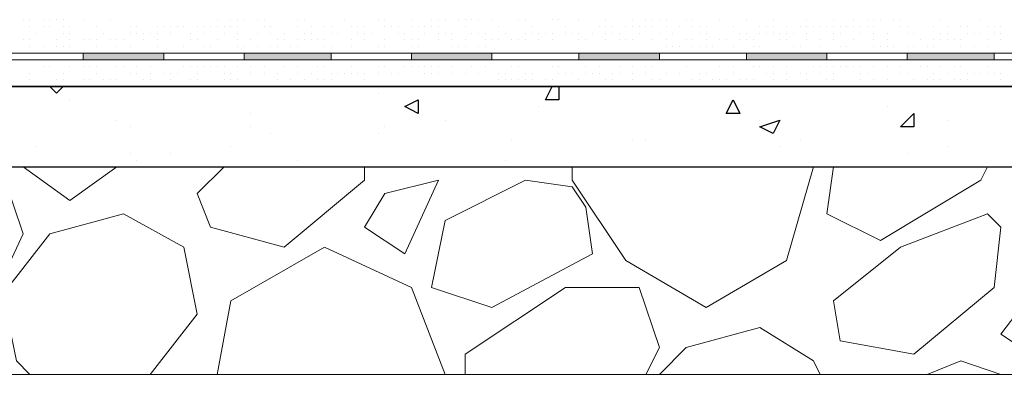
# Model space of a CAD drawing. Header units: metres. Extents: x 5.7 to 89.8, y 4 to 63.5.
# Tile 261 of 475: x 50.909 to 52.325, y 10.842 to 11.352. Entities that reach past the tile are written whole.
import ezdxf

# ---------------------------------------------------------------- set-up
doc = ezdxf.new("R2010")
doc.units = ezdxf.units.M
doc.header["$MEASUREMENT"] = 0
for name, color, linetype in [('PDF17_hatch', 7, 'Continuous'), ('PDF17_hatch-borshi', 7, 'Continuous'), ('PDF17_Isogam', 7, 'Continuous'), ('PDF17_kaff', 7, 'Continuous')]:
    doc.layers.add(name, color=color, linetype=linetype)

msp = doc.modelspace()

# ---------------------------------------------------------------- linework, layer by layer
at = {"layer": 'PDF17_hatch', "lineweight": 25}
for points in [[(50.9523, 11.2557), (50.9619, 11.246), (50.9715, 11.2557)], [(51.6842, 11.2557), (51.6842, 11.2364), (51.665, 11.2364), (51.6746, 11.2557)], [(51.8865, 11.2557), (51.8865, 11.2557)], [(51.4242, 11.246), (51.4242, 11.246)], [(50.9812, 11.2364), (50.9812, 11.2364)], [(51.2412, 11.2171), (51.2412, 11.2171)], [(51.482, 11.2268), (51.482, 11.2268)], [(51.6553, 11.2268), (51.6553, 11.2268)], [(52.1562, 11.2268), (52.1562, 11.2268)], [(51.0486, 11.2075), (51.0486, 11.2075)], [(51.5205, 11.2075), (51.5205, 11.2075)], [(51.9732, 11.2075), (51.9732, 11.2075)], [(52.2428, 11.2075), (52.2428, 11.2075)], [(51.0678, 11.1979), (51.0678, 11.1979)], [(51.2412, 11.1979), (51.2412, 11.1979)], [(51.2701, 11.1882), (51.2701, 11.1882)], [(51.4242, 11.1882), (51.4242, 11.1882)], [(51.4338, 11.1979), (51.4338, 11.1979)], [(51.6168, 11.1786), (51.6168, 11.1786)], [(51.7902, 11.1786), (51.7902, 11.1786)], [(51.8094, 11.1786), (51.8094, 11.1786)], [(52.031, 11.1786), (52.031, 11.1786)], [(50.933, 11.169), (50.933, 11.169)], [(51.0678, 11.1594), (51.0678, 11.1594)], [(51.1256, 11.1594), (51.1256, 11.1594)], [(51.2123, 11.169), (51.2123, 11.169)], [(52.0021, 11.169), (52.0021, 11.169)], [(52.1851, 11.1594), (52.1851, 11.1594)], [(52.2428, 11.169), (52.2428, 11.169)], [(51.0775, 11.1497), (51.0775, 11.1497)], [(51.3086, 11.1497), (51.3086, 11.1497)], [(51.6072, 11.1497), (51.6072, 11.1497)], [(51.5012, 11.1401), (51.5012, 11.1401)], [(51.8287, 11.1401), (51.8287, 11.1401)], [(52.0117, 11.1401), (52.0117, 11.1401)]]:
    msp.add_lwpolyline(points, dxfattribs=at)
for points in [[(51.482, 11.2364), (51.482, 11.2171), (51.4627, 11.2268)], [(51.9346, 11.2364), (51.9443, 11.2171), (51.925, 11.2171)], [(52.1947, 11.2171), (52.1947, 11.1979), (52.1754, 11.1979)], [(52.0021, 11.2075), (51.9924, 11.1882), (51.9732, 11.1979)]]:
    msp.add_lwpolyline(points, close=True, dxfattribs=at)
at = {"layer": 'PDF17_hatch-borshi', "lineweight": 18}
for points in [[(50.9137, 11.352), (50.9137, 11.352)], [(50.9234, 11.352), (50.9234, 11.352)], [(50.9234, 11.352), (50.9234, 11.352)], [(50.9234, 11.3423), (50.9234, 11.3423)], [(50.9426, 11.352), (50.9426, 11.352)], [(50.9426, 11.3423), (50.9426, 11.3423)], [(50.9523, 11.352), (50.9523, 11.352)], [(50.9523, 11.3423), (50.9523, 11.3423)], [(50.9619, 11.352), (50.9619, 11.352)], [(50.9715, 11.352), (50.9715, 11.352)], [(50.9715, 11.3423), (50.9715, 11.3423)], [(50.9812, 11.3423), (50.9812, 11.3423)], [(51.0004, 11.352), (51.0004, 11.352)], [(51.0197, 11.3423), (51.0197, 11.3423)], [(51.0197, 11.3423), (51.0197, 11.3423)], [(51.0197, 11.3423), (51.0197, 11.3423)], [(51.0389, 11.352), (51.0389, 11.352)], [(51.0678, 11.3423), (51.0678, 11.3423)], [(51.0678, 11.3423), (51.0678, 11.3423)], [(51.0775, 11.3423), (51.0775, 11.3423)], [(51.1064, 11.3423), (51.1064, 11.3423)], [(51.116, 11.3423), (51.116, 11.3423)], [(51.1256, 11.3423), (51.1256, 11.3423)], [(51.1353, 11.3423), (51.1353, 11.3423)], [(51.1449, 11.3423), (51.1449, 11.3423)], [(51.1449, 11.3423), (51.1449, 11.3423)], [(51.1449, 11.3423), (51.1449, 11.3423)], [(51.1641, 11.3423), (51.1641, 11.3423)], [(51.1738, 11.3423), (51.1738, 11.3423)], [(51.1834, 11.3423), (51.1834, 11.3423)], [(51.193, 11.352), (51.193, 11.352)], [(51.193, 11.3423), (51.193, 11.3423)], [(51.2027, 11.3423), (51.2027, 11.3423)], [(51.2123, 11.352), (51.2123, 11.352)], [(51.2123, 11.3423), (51.2123, 11.3423)], [(51.2219, 11.352), (51.2219, 11.352)], [(51.2219, 11.3423), (51.2219, 11.3423)], [(51.2316, 11.352), (51.2316, 11.352)], [(51.2508, 11.352), (51.2508, 11.352)], [(51.2508, 11.352), (51.2508, 11.352)], [(51.2605, 11.352), (51.2605, 11.352)], [(51.2605, 11.3423), (51.2605, 11.3423)], [(51.2605, 11.3423), (51.2605, 11.3423)], [(51.2701, 11.3423), (51.2701, 11.3423)], [(51.2701, 11.3423), (51.2701, 11.3423)], [(51.3086, 11.352), (51.3086, 11.352)], [(51.3086, 11.3423), (51.3086, 11.3423)], [(51.3086, 11.3423), (51.3086, 11.3423)], [(51.3182, 11.352), (51.3182, 11.352)], [(51.3279, 11.3423), (51.3279, 11.3423)], [(51.3471, 11.3423), (51.3471, 11.3423)], [(51.3568, 11.3423), (51.3568, 11.3423)], [(51.376, 11.352), (51.376, 11.352)], [(51.3857, 11.3423), (51.3857, 11.3423)], [(51.3857, 11.3423), (51.3857, 11.3423)], [(51.3953, 11.3423), (51.3953, 11.3423)], [(51.4049, 11.3423), (51.4049, 11.3423)], [(51.4242, 11.352), (51.4242, 11.352)], [(51.4338, 11.352), (51.4338, 11.352)], [(51.4338, 11.3423), (51.4338, 11.3423)], [(51.4434, 11.3423), (51.4434, 11.3423)], [(51.4531, 11.3423), (51.4531, 11.3423)], [(51.4531, 11.3423), (51.4531, 11.3423)], [(51.4531, 11.3423), (51.4531, 11.3423)], [(51.4723, 11.352), (51.4723, 11.352)], [(51.4723, 11.3423), (51.4723, 11.3423)], [(51.482, 11.3423), (51.482, 11.3423)], [(51.4916, 11.3423), (51.4916, 11.3423)], [(51.5012, 11.352), (51.5012, 11.352)], [(51.5012, 11.3423), (51.5012, 11.3423)], [(51.5109, 11.352), (51.5109, 11.352)], [(51.5109, 11.3423), (51.5109, 11.3423)], [(51.5205, 11.352), (51.5205, 11.352)], [(51.5398, 11.352), (51.5398, 11.352)], [(51.5494, 11.352), (51.5494, 11.352)], [(51.5494, 11.3423), (51.5494, 11.3423)], [(51.559, 11.352), (51.559, 11.352)], [(51.559, 11.352), (51.559, 11.352)], [(51.5687, 11.352), (51.5687, 11.352)], [(51.5879, 11.352), (51.5879, 11.352)], [(51.5975, 11.3423), (51.5975, 11.3423)], [(51.6264, 11.352), (51.6264, 11.352)], [(51.6361, 11.352), (51.6361, 11.352)], [(51.6457, 11.3423), (51.6457, 11.3423)], [(51.6746, 11.352), (51.6746, 11.352)], [(51.6842, 11.352), (51.6842, 11.352)], [(51.6939, 11.3423), (51.6939, 11.3423)], [(51.7131, 11.352), (51.7131, 11.352)], [(51.742, 11.3423), (51.742, 11.3423)], [(51.742, 11.3423), (51.742, 11.3423)], [(51.7516, 11.352), (51.7516, 11.352)], [(51.7516, 11.352), (51.7516, 11.352)], [(51.7516, 11.3423), (51.7516, 11.3423)], [(51.7613, 11.3423), (51.7613, 11.3423)], [(51.7805, 11.3423), (51.7805, 11.3423)], [(51.7902, 11.352), (51.7902, 11.352)], [(51.7902, 11.3423), (51.7902, 11.3423)], [(51.7902, 11.3423), (51.7902, 11.3423)], [(51.7998, 11.3423), (51.7998, 11.3423)], [(51.8094, 11.352), (51.8094, 11.352)], [(51.8094, 11.3423), (51.8094, 11.3423)], [(51.8191, 11.352), (51.8191, 11.352)], [(51.8191, 11.3423), (51.8191, 11.3423)], [(51.8287, 11.352), (51.8287, 11.352)], [(51.8287, 11.352), (51.8287, 11.352)], [(51.8383, 11.352), (51.8383, 11.352)], [(51.8383, 11.3423), (51.8383, 11.3423)], [(51.8576, 11.3423), (51.8576, 11.3423)], [(51.8672, 11.352), (51.8672, 11.352)], [(51.8769, 11.352), (51.8769, 11.352)], [(51.8769, 11.3423), (51.8769, 11.3423)], [(51.8865, 11.3423), (51.8865, 11.3423)], [(51.8961, 11.3423), (51.8961, 11.3423)], [(51.9154, 11.352), (51.9154, 11.352)], [(51.9346, 11.3423), (51.9346, 11.3423)], [(51.9346, 11.3423), (51.9346, 11.3423)], [(51.9346, 11.3423), (51.9346, 11.3423)], [(51.9539, 11.352), (51.9539, 11.352)], [(51.9732, 11.3423), (51.9732, 11.3423)], [(51.9828, 11.3423), (51.9828, 11.3423)], [(51.9924, 11.352), (51.9924, 11.352)], [(51.9924, 11.3423), (51.9924, 11.3423)], [(52.0117, 11.3423), (52.0117, 11.3423)], [(52.031, 11.3423), (52.031, 11.3423)], [(52.0406, 11.352), (52.0406, 11.352)], [(52.0406, 11.3423), (52.0406, 11.3423)], [(52.0502, 11.3423), (52.0502, 11.3423)], [(52.0598, 11.3423), (52.0598, 11.3423)], [(52.0598, 11.3423), (52.0598, 11.3423)], [(52.0695, 11.3423), (52.0695, 11.3423)], [(52.0791, 11.352), (52.0791, 11.352)], [(52.0791, 11.3423), (52.0791, 11.3423)], [(52.0887, 11.3423), (52.0887, 11.3423)], [(52.0984, 11.3423), (52.0984, 11.3423)], [(52.0984, 11.3423), (52.0984, 11.3423)], [(52.108, 11.352), (52.108, 11.352)], [(52.108, 11.3423), (52.108, 11.3423)], [(52.1176, 11.3423), (52.1176, 11.3423)], [(52.1273, 11.352), (52.1273, 11.352)], [(52.1273, 11.3423), (52.1273, 11.3423)], [(52.1369, 11.352), (52.1369, 11.352)], [(52.1369, 11.3423), (52.1369, 11.3423)], [(52.1465, 11.352), (52.1465, 11.352)], [(52.1658, 11.352), (52.1658, 11.352)], [(52.1754, 11.352), (52.1754, 11.352)], [(52.1754, 11.3423), (52.1754, 11.3423)], [(52.1754, 11.3423), (52.1754, 11.3423)], [(52.1851, 11.3423), (52.1851, 11.3423)], [(52.2236, 11.3423), (52.2236, 11.3423)], [(52.2236, 11.3423), (52.2236, 11.3423)], [(52.2332, 11.352), (52.2332, 11.352)], [(52.2428, 11.3423), (52.2428, 11.3423)], [(52.2621, 11.3423), (52.2621, 11.3423)], [(52.2717, 11.3423), (52.2717, 11.3423)], [(52.291, 11.352), (52.291, 11.352)], [(52.3006, 11.3423), (52.3006, 11.3423)], [(52.3103, 11.3423), (52.3103, 11.3423)], [(52.3199, 11.3423), (52.3199, 11.3423)], [(50.933, 11.3327), (50.933, 11.3327)], [(50.9715, 11.3327), (50.9715, 11.3327)], [(50.9812, 11.3327), (50.9812, 11.3327)], [(51.0293, 11.3327), (51.0293, 11.3327)], [(51.0293, 11.3327), (51.0293, 11.3327)], [(51.0678, 11.3327), (51.0678, 11.3327)], [(51.0775, 11.3327), (51.0775, 11.3327)], [(51.0871, 11.3327), (51.0871, 11.3327)], [(51.0967, 11.3327), (51.0967, 11.3327)], [(51.0967, 11.3327), (51.0967, 11.3327)], [(51.1064, 11.3327), (51.1064, 11.3327)], [(51.1256, 11.3327), (51.1256, 11.3327)], [(51.1256, 11.3327), (51.1256, 11.3327)], [(51.1545, 11.3327), (51.1545, 11.3327)], [(51.1738, 11.3327), (51.1738, 11.3327)], [(51.2027, 11.3327), (51.2027, 11.3327)], [(51.2219, 11.3327), (51.2219, 11.3327)], [(51.2219, 11.3327), (51.2219, 11.3327)], [(51.2508, 11.3327), (51.2508, 11.3327)], [(51.2701, 11.3327), (51.2701, 11.3327)], [(51.2894, 11.3327), (51.2894, 11.3327)], [(51.3182, 11.3327), (51.3182, 11.3327)], [(51.3279, 11.3327), (51.3279, 11.3327)], [(51.3568, 11.3327), (51.3568, 11.3327)], [(51.3664, 11.3327), (51.3664, 11.3327)], [(51.3664, 11.3327), (51.3664, 11.3327)], [(51.3664, 11.3327), (51.3664, 11.3327)], [(51.3953, 11.3327), (51.3953, 11.3327)], [(51.4049, 11.3327), (51.4049, 11.3327)], [(51.4146, 11.3327), (51.4146, 11.3327)], [(51.4146, 11.3327), (51.4146, 11.3327)], [(51.4531, 11.3327), (51.4531, 11.3327)], [(51.4627, 11.3327), (51.4627, 11.3327)], [(51.4916, 11.3327), (51.4916, 11.3327)], [(51.5109, 11.3327), (51.5109, 11.3327)], [(51.5205, 11.3327), (51.5205, 11.3327)], [(51.5301, 11.3327), (51.5301, 11.3327)], [(51.559, 11.3327), (51.559, 11.3327)], [(51.5687, 11.3327), (51.5687, 11.3327)], [(51.5783, 11.3327), (51.5783, 11.3327)], [(51.6072, 11.3327), (51.6072, 11.3327)], [(51.6072, 11.3327), (51.6072, 11.3327)], [(51.6361, 11.3327), (51.6361, 11.3327)], [(51.6457, 11.3327), (51.6457, 11.3327)], [(51.6553, 11.3327), (51.6553, 11.3327)], [(51.6553, 11.3327), (51.6553, 11.3327)], [(51.665, 11.3327), (51.665, 11.3327)], [(51.6746, 11.3327), (51.6746, 11.3327)], [(51.6939, 11.3327), (51.6939, 11.3327)], [(51.6939, 11.3327), (51.6939, 11.3327)], [(51.7035, 11.3327), (51.7035, 11.3327)], [(51.7035, 11.3327), (51.7035, 11.3327)], [(51.7035, 11.3327), (51.7035, 11.3327)], [(51.7131, 11.3327), (51.7131, 11.3327)], [(51.7324, 11.3327), (51.7324, 11.3327)], [(51.7516, 11.3327), (51.7516, 11.3327)], [(51.7613, 11.3327), (51.7613, 11.3327)], [(51.7709, 11.3327), (51.7709, 11.3327)], [(51.7998, 11.3327), (51.7998, 11.3327)], [(51.8287, 11.3327), (51.8287, 11.3327)], [(51.848, 11.3327), (51.848, 11.3327)], [(51.8865, 11.3327), (51.8865, 11.3327)], [(51.8961, 11.3327), (51.8961, 11.3327)], [(51.9443, 11.3327), (51.9443, 11.3327)], [(51.9539, 11.3327), (51.9539, 11.3327)], [(51.9732, 11.3327), (51.9732, 11.3327)], [(51.9828, 11.3327), (51.9828, 11.3327)], [(51.9924, 11.3327), (51.9924, 11.3327)], [(52.0021, 11.3327), (52.0021, 11.3327)], [(52.0117, 11.3327), (52.0117, 11.3327)], [(52.0117, 11.3327), (52.0117, 11.3327)], [(52.0213, 11.3327), (52.0213, 11.3327)], [(52.0406, 11.3327), (52.0406, 11.3327)], [(52.0791, 11.3327), (52.0791, 11.3327)], [(52.0887, 11.3327), (52.0887, 11.3327)], [(52.1176, 11.3327), (52.1176, 11.3327)], [(52.1369, 11.3327), (52.1369, 11.3327)], [(52.1369, 11.3327), (52.1369, 11.3327)], [(52.1562, 11.3327), (52.1562, 11.3327)], [(52.1851, 11.3327), (52.1851, 11.3327)], [(52.1947, 11.3327), (52.1947, 11.3327)], [(52.2332, 11.3327), (52.2332, 11.3327)], [(52.2428, 11.3327), (52.2428, 11.3327)], [(52.2717, 11.3327), (52.2717, 11.3327)], [(52.2814, 11.3327), (52.2814, 11.3327)], [(52.2814, 11.3327), (52.2814, 11.3327)], [(52.291, 11.3327), (52.291, 11.3327)], [(52.3103, 11.3327), (52.3103, 11.3327)], [(52.3199, 11.3327), (52.3199, 11.3327)], [(52.3199, 11.3327), (52.3199, 11.3327)], [(50.9137, 11.3231), (50.9137, 11.3231)], [(50.9234, 11.3231), (50.9234, 11.3231)], [(50.9234, 11.3231), (50.9234, 11.3231)], [(50.9234, 11.3134), (50.9234, 11.3134)], [(50.9234, 11.3134), (50.9234, 11.3134)], [(50.9426, 11.3134), (50.9426, 11.3134)], [(50.9426, 11.3134), (50.9426, 11.3134)], [(50.9619, 11.3231), (50.9619, 11.3231)], [(50.9619, 11.3231), (50.9619, 11.3231)], [(50.9619, 11.3134), (50.9619, 11.3134)], [(50.9715, 11.3134), (50.9715, 11.3134)], [(50.9812, 11.3231), (50.9812, 11.3231)], [(50.9812, 11.3134), (50.9812, 11.3134)], [(50.9812, 11.3134), (50.9812, 11.3134)], [(51.0004, 11.3231), (51.0004, 11.3231)], [(51.0004, 11.3231), (51.0004, 11.3231)], [(51.01, 11.3231), (51.01, 11.3231)], [(51.01, 11.3231), (51.01, 11.3231)], [(51.0197, 11.3231), (51.0197, 11.3231)], [(51.0197, 11.3134), (51.0197, 11.3134)], [(51.0389, 11.3231), (51.0389, 11.3231)], [(51.0486, 11.3231), (51.0486, 11.3231)], [(51.0486, 11.3134), (51.0486, 11.3134)], [(51.0582, 11.3231), (51.0582, 11.3231)], [(51.0678, 11.3134), (51.0678, 11.3134)], [(51.0871, 11.3231), (51.0871, 11.3231)], [(51.1064, 11.3231), (51.1064, 11.3231)], [(51.1064, 11.3134), (51.1064, 11.3134)], [(51.1064, 11.3134), (51.1064, 11.3134)], [(51.1449, 11.3134), (51.1449, 11.3134)], [(51.1545, 11.3231), (51.1545, 11.3231)], [(51.1641, 11.3231), (51.1641, 11.3231)], [(51.1738, 11.3134), (51.1738, 11.3134)], [(51.1834, 11.3134), (51.1834, 11.3134)], [(51.193, 11.3231), (51.193, 11.3231)], [(51.2219, 11.3231), (51.2219, 11.3231)], [(51.2219, 11.3134), (51.2219, 11.3134)], [(51.2219, 11.3134), (51.2219, 11.3134)], [(51.2316, 11.3134), (51.2316, 11.3134)], [(51.2316, 11.3134), (51.2316, 11.3134)], [(51.2412, 11.3231), (51.2412, 11.3231)], [(51.2508, 11.3134), (51.2508, 11.3134)], [(51.2701, 11.3134), (51.2701, 11.3134)], [(51.2701, 11.3134), (51.2701, 11.3134)], [(51.2797, 11.3231), (51.2797, 11.3231)], [(51.2797, 11.3134), (51.2797, 11.3134)], [(51.2894, 11.3231), (51.2894, 11.3231)], [(51.2894, 11.3231), (51.2894, 11.3231)], [(51.299, 11.3134), (51.299, 11.3134)], [(51.3086, 11.3231), (51.3086, 11.3231)], [(51.3086, 11.3134), (51.3086, 11.3134)], [(51.3182, 11.3231), (51.3182, 11.3231)], [(51.3279, 11.3231), (51.3279, 11.3231)], [(51.3375, 11.3231), (51.3375, 11.3231)], [(51.3471, 11.3231), (51.3471, 11.3231)], [(51.3471, 11.3231), (51.3471, 11.3231)], [(51.3471, 11.3134), (51.3471, 11.3134)], [(51.3568, 11.3134), (51.3568, 11.3134)], [(51.3857, 11.3231), (51.3857, 11.3231)], [(51.3857, 11.3134), (51.3857, 11.3134)], [(51.4049, 11.3231), (51.4049, 11.3231)], [(51.4242, 11.3134), (51.4242, 11.3134)], [(51.4338, 11.3231), (51.4338, 11.3231)], [(51.4338, 11.3134), (51.4338, 11.3134)], [(51.4627, 11.3231), (51.4627, 11.3231)], [(51.4723, 11.3231), (51.4723, 11.3231)], [(51.4723, 11.3134), (51.4723, 11.3134)], [(51.482, 11.3231), (51.482, 11.3231)], [(51.482, 11.3134), (51.482, 11.3134)], [(51.5109, 11.3231), (51.5109, 11.3231)], [(51.5301, 11.3231), (51.5301, 11.3231)], [(51.5301, 11.3231), (51.5301, 11.3231)], [(51.5301, 11.3134), (51.5301, 11.3134)], [(51.5398, 11.3134), (51.5398, 11.3134)], [(51.5494, 11.3231), (51.5494, 11.3231)], [(51.5494, 11.3134), (51.5494, 11.3134)], [(51.5494, 11.3134), (51.5494, 11.3134)], [(51.5687, 11.3134), (51.5687, 11.3134)], [(51.5783, 11.3231), (51.5783, 11.3231)], [(51.5783, 11.3134), (51.5783, 11.3134)], [(51.5879, 11.3231), (51.5879, 11.3231)], [(51.5879, 11.3231), (51.5879, 11.3231)], [(51.5975, 11.3231), (51.5975, 11.3231)], [(51.5975, 11.3231), (51.5975, 11.3231)], [(51.6168, 11.3231), (51.6168, 11.3231)], [(51.6264, 11.3231), (51.6264, 11.3231)], [(51.6264, 11.3231), (51.6264, 11.3231)], [(51.6361, 11.3231), (51.6361, 11.3231)], [(51.6361, 11.3231), (51.6361, 11.3231)], [(51.6553, 11.3231), (51.6553, 11.3231)], [(51.6553, 11.3231), (51.6553, 11.3231)], [(51.6746, 11.3231), (51.6746, 11.3231)], [(51.6746, 11.3231), (51.6746, 11.3231)], [(51.7131, 11.3231), (51.7131, 11.3231)], [(51.7131, 11.3231), (51.7131, 11.3231)], [(51.7228, 11.3231), (51.7228, 11.3231)], [(51.7228, 11.3231), (51.7228, 11.3231)], [(51.7516, 11.3231), (51.7516, 11.3231)], [(51.7709, 11.3231), (51.7709, 11.3231)], [(51.7805, 11.3231), (51.7805, 11.3231)], [(51.7902, 11.3231), (51.7902, 11.3231)], [(51.8191, 11.3231), (51.8191, 11.3231)], [(51.8383, 11.3231), (51.8383, 11.3231)], [(51.8383, 11.3231), (51.8383, 11.3231)], [(51.8383, 11.3134), (51.8383, 11.3134)], [(51.848, 11.3134), (51.848, 11.3134)], [(51.848, 11.3134), (51.848, 11.3134)], [(51.8576, 11.3134), (51.8576, 11.3134)], [(51.8576, 11.3134), (51.8576, 11.3134)], [(51.8672, 11.3231), (51.8672, 11.3231)], [(51.8769, 11.3231), (51.8769, 11.3231)], [(51.8769, 11.3134), (51.8769, 11.3134)], [(51.8865, 11.3134), (51.8865, 11.3134)], [(51.8961, 11.3231), (51.8961, 11.3231)], [(51.8961, 11.3134), (51.8961, 11.3134)], [(51.9057, 11.3134), (51.9057, 11.3134)], [(51.9154, 11.3231), (51.9154, 11.3231)], [(51.9154, 11.3231), (51.9154, 11.3231)], [(51.9154, 11.3231), (51.9154, 11.3231)], [(51.925, 11.3231), (51.925, 11.3231)], [(51.9346, 11.3134), (51.9346, 11.3134)], [(51.9443, 11.3231), (51.9443, 11.3231)], [(51.9539, 11.3231), (51.9539, 11.3231)], [(51.9635, 11.3231), (51.9635, 11.3231)], [(51.9635, 11.3231), (51.9635, 11.3231)], [(51.9635, 11.3134), (51.9635, 11.3134)], [(51.9732, 11.3134), (51.9732, 11.3134)], [(51.9732, 11.3134), (51.9732, 11.3134)], [(52.0021, 11.3231), (52.0021, 11.3231)], [(52.0117, 11.3231), (52.0117, 11.3231)], [(52.0213, 11.3134), (52.0213, 11.3134)], [(52.031, 11.3134), (52.031, 11.3134)], [(52.0406, 11.3231), (52.0406, 11.3231)], [(52.0598, 11.3231), (52.0598, 11.3231)], [(52.0598, 11.3134), (52.0598, 11.3134)], [(52.0791, 11.3231), (52.0791, 11.3231)], [(52.0887, 11.3134), (52.0887, 11.3134)], [(52.0984, 11.3134), (52.0984, 11.3134)], [(52.108, 11.3231), (52.108, 11.3231)], [(52.1369, 11.3231), (52.1369, 11.3231)], [(52.1369, 11.3134), (52.1369, 11.3134)], [(52.1369, 11.3134), (52.1369, 11.3134)], [(52.1465, 11.3134), (52.1465, 11.3134)], [(52.1562, 11.3231), (52.1562, 11.3231)], [(52.1562, 11.3134), (52.1562, 11.3134)], [(52.1658, 11.3134), (52.1658, 11.3134)], [(52.1851, 11.3134), (52.1851, 11.3134)], [(52.1851, 11.3134), (52.1851, 11.3134)], [(52.1947, 11.3134), (52.1947, 11.3134)], [(52.2043, 11.3231), (52.2043, 11.3231)], [(52.2043, 11.3231), (52.2043, 11.3231)], [(52.2043, 11.3231), (52.2043, 11.3231)], [(52.2139, 11.3134), (52.2139, 11.3134)], [(52.2236, 11.3231), (52.2236, 11.3231)], [(52.2236, 11.3134), (52.2236, 11.3134)], [(52.2332, 11.3231), (52.2332, 11.3231)], [(52.2428, 11.3231), (52.2428, 11.3231)], [(52.2525, 11.3231), (52.2525, 11.3231)], [(52.2621, 11.3231), (52.2621, 11.3231)], [(52.2621, 11.3231), (52.2621, 11.3231)], [(52.2621, 11.3134), (52.2621, 11.3134)], [(52.2814, 11.3134), (52.2814, 11.3134)], [(52.3006, 11.3231), (52.3006, 11.3231)], [(52.3006, 11.3134), (52.3006, 11.3134)], [(52.3199, 11.3231), (52.3199, 11.3231)], [(50.9426, 11.3038), (50.9426, 11.3038)], [(50.9426, 11.3038), (50.9426, 11.3038)], [(50.9908, 11.3038), (50.9908, 11.3038)], [(51.0004, 11.3038), (51.0004, 11.3038)], [(51.0389, 11.3038), (51.0389, 11.3038)], [(51.0678, 11.3038), (51.0678, 11.3038)], [(51.0871, 11.3038), (51.0871, 11.3038)], [(51.1256, 11.3038), (51.1256, 11.3038)], [(51.1353, 11.3038), (51.1353, 11.3038)], [(51.1449, 11.3038), (51.1449, 11.3038)], [(51.1545, 11.3038), (51.1545, 11.3038)], [(51.1641, 11.3038), (51.1641, 11.3038)], [(51.1834, 11.3038), (51.1834, 11.3038)], [(51.1834, 11.3038), (51.1834, 11.3038)], [(51.1834, 11.3038), (51.1834, 11.3038)], [(51.193, 11.3038), (51.193, 11.3038)], [(51.2027, 11.3038), (51.2027, 11.3038)], [(51.2027, 11.3038), (51.2027, 11.3038)], [(51.2316, 11.3038), (51.2316, 11.3038)], [(51.2508, 11.3038), (51.2508, 11.3038)], [(51.2508, 11.3038), (51.2508, 11.3038)], [(51.2797, 11.3038), (51.2797, 11.3038)], [(51.2894, 11.3038), (51.2894, 11.3038)], [(51.3279, 11.3038), (51.3279, 11.3038)], [(51.3279, 11.3038), (51.3279, 11.3038)], [(51.3664, 11.3038), (51.3664, 11.3038)], [(51.376, 11.3038), (51.376, 11.3038)], [(51.4049, 11.3038), (51.4049, 11.3038)], [(51.4242, 11.3038), (51.4242, 11.3038)], [(51.4434, 11.3038), (51.4434, 11.3038)], [(51.4531, 11.3038), (51.4531, 11.3038)], [(51.4531, 11.3038), (51.4531, 11.3038)], [(51.4723, 11.3038), (51.4723, 11.3038)], [(51.4723, 11.3038), (51.4723, 11.3038)], [(51.4916, 11.3038), (51.4916, 11.3038)], [(51.4916, 11.3038), (51.4916, 11.3038)], [(51.5012, 11.3038), (51.5012, 11.3038)], [(51.5109, 11.3038), (51.5109, 11.3038)], [(51.5205, 11.3038), (51.5205, 11.3038)], [(51.5301, 11.3038), (51.5301, 11.3038)], [(51.5494, 11.3038), (51.5494, 11.3038)], [(51.5687, 11.3038), (51.5687, 11.3038)], [(51.5687, 11.3038), (51.5687, 11.3038)], [(51.6072, 11.3038), (51.6072, 11.3038)], [(51.6168, 11.3038), (51.6168, 11.3038)], [(51.6168, 11.3038), (51.6168, 11.3038)], [(51.6553, 11.3038), (51.6553, 11.3038)], [(51.665, 11.3038), (51.665, 11.3038)], [(51.6746, 11.3038), (51.6746, 11.3038)], [(51.6939, 11.3038), (51.6939, 11.3038)], [(51.7131, 11.3038), (51.7131, 11.3038)], [(51.7324, 11.3038), (51.7324, 11.3038)], [(51.7324, 11.3038), (51.7324, 11.3038)], [(51.7516, 11.3038), (51.7516, 11.3038)], [(51.7613, 11.3038), (51.7613, 11.3038)], [(51.7613, 11.3038), (51.7613, 11.3038)], [(51.7709, 11.3038), (51.7709, 11.3038)], [(51.7709, 11.3038), (51.7709, 11.3038)], [(51.7902, 11.3038), (51.7902, 11.3038)], [(51.7902, 11.3038), (51.7902, 11.3038)], [(51.7998, 11.3038), (51.7998, 11.3038)], [(51.7998, 11.3038), (51.7998, 11.3038)], [(51.8094, 11.3038), (51.8094, 11.3038)], [(51.8191, 11.3038), (51.8191, 11.3038)], [(51.8191, 11.3038), (51.8191, 11.3038)], [(51.8576, 11.3038), (51.8576, 11.3038)], [(51.8576, 11.3038), (51.8576, 11.3038)], [(51.9057, 11.3038), (51.9057, 11.3038)], [(51.9154, 11.3038), (51.9154, 11.3038)], [(51.925, 11.3038), (51.925, 11.3038)], [(51.9539, 11.3038), (51.9539, 11.3038)], [(51.9828, 11.3038), (51.9828, 11.3038)], [(52.0021, 11.3038), (52.0021, 11.3038)], [(52.0406, 11.3038), (52.0406, 11.3038)], [(52.0502, 11.3038), (52.0502, 11.3038)], [(52.0502, 11.3038), (52.0502, 11.3038)], [(52.0598, 11.3038), (52.0598, 11.3038)], [(52.0695, 11.3038), (52.0695, 11.3038)], [(52.0791, 11.3038), (52.0791, 11.3038)], [(52.0984, 11.3038), (52.0984, 11.3038)], [(52.0984, 11.3038), (52.0984, 11.3038)], [(52.108, 11.3038), (52.108, 11.3038)], [(52.108, 11.3038), (52.108, 11.3038)], [(52.1176, 11.3038), (52.1176, 11.3038)], [(52.1465, 11.3038), (52.1465, 11.3038)], [(52.1658, 11.3038), (52.1658, 11.3038)], [(52.1947, 11.3038), (52.1947, 11.3038)], [(52.2428, 11.3038), (52.2428, 11.3038)], [(52.2428, 11.3038), (52.2428, 11.3038)], [(52.2814, 11.3038), (52.2814, 11.3038)], [(52.291, 11.3038), (52.291, 11.3038)], [(52.3199, 11.3038), (52.3199, 11.3038)], [(50.9137, 11.2942), (50.9137, 11.2942)], [(50.9234, 11.2942), (50.9234, 11.2942)], [(50.9426, 11.2942), (50.9426, 11.2942)], [(50.9426, 11.2942), (50.9426, 11.2942)], [(50.9426, 11.2846), (50.9426, 11.2846)], [(50.9523, 11.2846), (50.9523, 11.2846)], [(50.9523, 11.2846), (50.9523, 11.2846)], [(50.9619, 11.2942), (50.9619, 11.2942)], [(50.9812, 11.2846), (50.9812, 11.2846)], [(50.9908, 11.2942), (50.9908, 11.2942)], [(50.9908, 11.2942), (50.9908, 11.2942)], [(51.0004, 11.2942), (51.0004, 11.2942)], [(51.0004, 11.2846), (51.0004, 11.2846)], [(51.01, 11.2846), (51.01, 11.2846)], [(51.0197, 11.2846), (51.0197, 11.2846)], [(51.0389, 11.2942), (51.0389, 11.2942)], [(51.0389, 11.2942), (51.0389, 11.2942)], [(51.0389, 11.2942), (51.0389, 11.2942)], [(51.0486, 11.2846), (51.0486, 11.2846)], [(51.0582, 11.2846), (51.0582, 11.2846)], [(51.0775, 11.2846), (51.0775, 11.2846)], [(51.0871, 11.2942), (51.0871, 11.2942)], [(51.0871, 11.2942), (51.0871, 11.2942)], [(51.0871, 11.2942), (51.0871, 11.2942)], [(51.0967, 11.2942), (51.0967, 11.2942)], [(51.0967, 11.2846), (51.0967, 11.2846)], [(51.0967, 11.2846), (51.0967, 11.2846)], [(51.1064, 11.2942), (51.1064, 11.2942)], [(51.1256, 11.2942), (51.1256, 11.2942)], [(51.1256, 11.2942), (51.1256, 11.2942)], [(51.1353, 11.2942), (51.1353, 11.2942)], [(51.1353, 11.2942), (51.1353, 11.2942)], [(51.1449, 11.2846), (51.1449, 11.2846)], [(51.1449, 11.2846), (51.1449, 11.2846)], [(51.1545, 11.2846), (51.1545, 11.2846)], [(51.1641, 11.2942), (51.1641, 11.2942)], [(51.1641, 11.2846), (51.1641, 11.2846)], [(51.1738, 11.2846), (51.1738, 11.2846)], [(51.1834, 11.2942), (51.1834, 11.2942)], [(51.1834, 11.2942), (51.1834, 11.2942)], [(51.1834, 11.2942), (51.1834, 11.2942)], [(51.1834, 11.2846), (51.1834, 11.2846)], [(51.193, 11.2846), (51.193, 11.2846)], [(51.193, 11.2846), (51.193, 11.2846)], [(51.2027, 11.2846), (51.2027, 11.2846)], [(51.2219, 11.2942), (51.2219, 11.2942)], [(51.2219, 11.2846), (51.2219, 11.2846)], [(51.2316, 11.2942), (51.2316, 11.2942)], [(51.2316, 11.2942), (51.2316, 11.2942)], [(51.2412, 11.2846), (51.2412, 11.2846)], [(51.2508, 11.2942), (51.2508, 11.2942)], [(51.2605, 11.2846), (51.2605, 11.2846)], [(51.2797, 11.2942), (51.2797, 11.2942)], [(51.2797, 11.2942), (51.2797, 11.2942)], [(51.2894, 11.2846), (51.2894, 11.2846)], [(51.3086, 11.2942), (51.3086, 11.2942)], [(51.3086, 11.2942), (51.3086, 11.2942)], [(51.3086, 11.2846), (51.3086, 11.2846)], [(51.3086, 11.2846), (51.3086, 11.2846)], [(51.3279, 11.2942), (51.3279, 11.2942)], [(51.3279, 11.2942), (51.3279, 11.2942)], [(51.3375, 11.2846), (51.3375, 11.2846)], [(51.3471, 11.2846), (51.3471, 11.2846)], [(51.3664, 11.2942), (51.3664, 11.2942)], [(51.376, 11.2942), (51.376, 11.2942)], [(51.376, 11.2942), (51.376, 11.2942)], [(51.3857, 11.2846), (51.3857, 11.2846)], [(51.3857, 11.2846), (51.3857, 11.2846)], [(51.4049, 11.2942), (51.4049, 11.2942)], [(51.4146, 11.2942), (51.4146, 11.2942)], [(51.4242, 11.2942), (51.4242, 11.2942)], [(51.4242, 11.2942), (51.4242, 11.2942)], [(51.4242, 11.2846), (51.4242, 11.2846)], [(51.4338, 11.2942), (51.4338, 11.2942)], [(51.4338, 11.2942), (51.4338, 11.2942)], [(51.4338, 11.2846), (51.4338, 11.2846)], [(51.4338, 11.2846), (51.4338, 11.2846)], [(51.4627, 11.2846), (51.4627, 11.2846)], [(51.4627, 11.2846), (51.4627, 11.2846)], [(51.4723, 11.2942), (51.4723, 11.2942)], [(51.4723, 11.2846), (51.4723, 11.2846)], [(51.482, 11.2846), (51.482, 11.2846)], [(51.482, 11.2846), (51.482, 11.2846)], [(51.4916, 11.2846), (51.4916, 11.2846)], [(51.5012, 11.2942), (51.5012, 11.2942)], [(51.5012, 11.2846), (51.5012, 11.2846)], [(51.5109, 11.2942), (51.5109, 11.2942)], [(51.5109, 11.2846), (51.5109, 11.2846)], [(51.5205, 11.2942), (51.5205, 11.2942)], [(51.5205, 11.2942), (51.5205, 11.2942)], [(51.5301, 11.2846), (51.5301, 11.2846)], [(51.5494, 11.2942), (51.5494, 11.2942)], [(51.559, 11.2942), (51.559, 11.2942)], [(51.559, 11.2846), (51.559, 11.2846)], [(51.5687, 11.2942), (51.5687, 11.2942)], [(51.5783, 11.2846), (51.5783, 11.2846)], [(51.5879, 11.2942), (51.5879, 11.2942)], [(51.6168, 11.2942), (51.6168, 11.2942)], [(51.6168, 11.2846), (51.6168, 11.2846)], [(51.6264, 11.2942), (51.6264, 11.2942)], [(51.6264, 11.2942), (51.6264, 11.2942)], [(51.6264, 11.2846), (51.6264, 11.2846)], [(51.665, 11.2942), (51.665, 11.2942)], [(51.6746, 11.2846), (51.6746, 11.2846)], [(51.6842, 11.2942), (51.6842, 11.2942)], [(51.6842, 11.2846), (51.6842, 11.2846)], [(51.7131, 11.2942), (51.7131, 11.2942)], [(51.7131, 11.2942), (51.7131, 11.2942)], [(51.7131, 11.2942), (51.7131, 11.2942)], [(51.7228, 11.2942), (51.7228, 11.2942)], [(51.7228, 11.2846), (51.7228, 11.2846)], [(51.7324, 11.2942), (51.7324, 11.2942)], [(51.742, 11.2846), (51.742, 11.2846)], [(51.742, 11.2846), (51.742, 11.2846)], [(51.7516, 11.2942), (51.7516, 11.2942)], [(51.7613, 11.2942), (51.7613, 11.2942)], [(51.7709, 11.2846), (51.7709, 11.2846)], [(51.7709, 11.2846), (51.7709, 11.2846)], [(51.7902, 11.2846), (51.7902, 11.2846)], [(51.7998, 11.2942), (51.7998, 11.2942)], [(51.8094, 11.2942), (51.8094, 11.2942)], [(51.8094, 11.2846), (51.8094, 11.2846)], [(51.8094, 11.2846), (51.8094, 11.2846)], [(51.8191, 11.2846), (51.8191, 11.2846)], [(51.8191, 11.2846), (51.8191, 11.2846)], [(51.8287, 11.2942), (51.8287, 11.2942)], [(51.8383, 11.2942), (51.8383, 11.2942)], [(51.8576, 11.2942), (51.8576, 11.2942)], [(51.8672, 11.2846), (51.8672, 11.2846)], [(51.8672, 11.2846), (51.8672, 11.2846)], [(51.8769, 11.2942), (51.8769, 11.2942)], [(51.9057, 11.2942), (51.9057, 11.2942)], [(51.9154, 11.2942), (51.9154, 11.2942)], [(51.9154, 11.2846), (51.9154, 11.2846)], [(51.9346, 11.2846), (51.9346, 11.2846)], [(51.9346, 11.2846), (51.9346, 11.2846)], [(51.9539, 11.2942), (51.9539, 11.2942)], [(51.9539, 11.2942), (51.9539, 11.2942)], [(51.9635, 11.2846), (51.9635, 11.2846)], [(51.9732, 11.2846), (51.9732, 11.2846)], [(51.9924, 11.2846), (51.9924, 11.2846)], [(52.0021, 11.2942), (52.0021, 11.2942)], [(52.0021, 11.2942), (52.0021, 11.2942)], [(52.0117, 11.2846), (52.0117, 11.2846)], [(52.0117, 11.2846), (52.0117, 11.2846)], [(52.0213, 11.2942), (52.0213, 11.2942)], [(52.0406, 11.2942), (52.0406, 11.2942)], [(52.0406, 11.2942), (52.0406, 11.2942)], [(52.0502, 11.2942), (52.0502, 11.2942)], [(52.0502, 11.2846), (52.0502, 11.2846)], [(52.0598, 11.2846), (52.0598, 11.2846)], [(52.0598, 11.2846), (52.0598, 11.2846)], [(52.0598, 11.2846), (52.0598, 11.2846)], [(52.0695, 11.2846), (52.0695, 11.2846)], [(52.0791, 11.2942), (52.0791, 11.2942)], [(52.0791, 11.2846), (52.0791, 11.2846)], [(52.0887, 11.2846), (52.0887, 11.2846)], [(52.0984, 11.2942), (52.0984, 11.2942)], [(52.0984, 11.2846), (52.0984, 11.2846)], [(52.108, 11.2942), (52.108, 11.2942)], [(52.108, 11.2846), (52.108, 11.2846)], [(52.1176, 11.2942), (52.1176, 11.2942)], [(52.1176, 11.2846), (52.1176, 11.2846)], [(52.1369, 11.2942), (52.1369, 11.2942)], [(52.1369, 11.2846), (52.1369, 11.2846)], [(52.1465, 11.2942), (52.1465, 11.2942)], [(52.1562, 11.2942), (52.1562, 11.2942)], [(52.1562, 11.2846), (52.1562, 11.2846)], [(52.1754, 11.2942), (52.1754, 11.2942)], [(52.1754, 11.2846), (52.1754, 11.2846)], [(52.1947, 11.2942), (52.1947, 11.2942)], [(52.2043, 11.2942), (52.2043, 11.2942)], [(52.2043, 11.2846), (52.2043, 11.2846)], [(52.2139, 11.2846), (52.2139, 11.2846)], [(52.2236, 11.2942), (52.2236, 11.2942)], [(52.2332, 11.2942), (52.2332, 11.2942)], [(52.2332, 11.2846), (52.2332, 11.2846)], [(52.2428, 11.2942), (52.2428, 11.2942)], [(52.2525, 11.2846), (52.2525, 11.2846)], [(52.2621, 11.2846), (52.2621, 11.2846)], [(52.291, 11.2942), (52.291, 11.2942)], [(52.291, 11.2942), (52.291, 11.2942)], [(52.291, 11.2942), (52.291, 11.2942)], [(52.3006, 11.2942), (52.3006, 11.2942)], [(52.3006, 11.2846), (52.3006, 11.2846)], [(52.3006, 11.2846), (52.3006, 11.2846)], [(52.3199, 11.2942), (52.3199, 11.2942)], [(50.9234, 11.2749), (50.9234, 11.2749)], [(50.9715, 11.2749), (50.9715, 11.2749)], [(51.0197, 11.2749), (51.0197, 11.2749)], [(51.0197, 11.2749), (51.0197, 11.2749)], [(51.0678, 11.2749), (51.0678, 11.2749)], [(51.0678, 11.2749), (51.0678, 11.2749)], [(51.0775, 11.2749), (51.0775, 11.2749)], [(51.0967, 11.2749), (51.0967, 11.2749)], [(51.116, 11.2749), (51.116, 11.2749)], [(51.116, 11.2749), (51.116, 11.2749)], [(51.1256, 11.2749), (51.1256, 11.2749)], [(51.1353, 11.2749), (51.1353, 11.2749)], [(51.1353, 11.2749), (51.1353, 11.2749)], [(51.1641, 11.2749), (51.1641, 11.2749)], [(51.2027, 11.2749), (51.2027, 11.2749)], [(51.2123, 11.2749), (51.2123, 11.2749)], [(51.2412, 11.2749), (51.2412, 11.2749)], [(51.2605, 11.2749), (51.2605, 11.2749)], [(51.2605, 11.2749), (51.2605, 11.2749)], [(51.2797, 11.2749), (51.2797, 11.2749)], [(51.3086, 11.2749), (51.3086, 11.2749)], [(51.3279, 11.2749), (51.3279, 11.2749)], [(51.3279, 11.2749), (51.3279, 11.2749)], [(51.3568, 11.2749), (51.3568, 11.2749)], [(51.3664, 11.2749), (51.3664, 11.2749)], [(51.376, 11.2749), (51.376, 11.2749)], [(51.3857, 11.2749), (51.3857, 11.2749)], [(51.3857, 11.2749), (51.3857, 11.2749)], [(51.3953, 11.2749), (51.3953, 11.2749)], [(51.4049, 11.2749), (51.4049, 11.2749)], [(51.4049, 11.2749), (51.4049, 11.2749)], [(51.4242, 11.2749), (51.4242, 11.2749)], [(51.4434, 11.2749), (51.4434, 11.2749)], [(51.4434, 11.2749), (51.4434, 11.2749)], [(51.4531, 11.2749), (51.4531, 11.2749)], [(51.4531, 11.2749), (51.4531, 11.2749)], [(51.4916, 11.2749), (51.4916, 11.2749)], [(51.5012, 11.2749), (51.5012, 11.2749)], [(51.5109, 11.2749), (51.5109, 11.2749)], [(51.5301, 11.2749), (51.5301, 11.2749)], [(51.5494, 11.2749), (51.5494, 11.2749)], [(51.5687, 11.2749), (51.5687, 11.2749)], [(51.5687, 11.2749), (51.5687, 11.2749)], [(51.5975, 11.2749), (51.5975, 11.2749)], [(51.6072, 11.2749), (51.6072, 11.2749)], [(51.6361, 11.2749), (51.6361, 11.2749)], [(51.6457, 11.2749), (51.6457, 11.2749)], [(51.6457, 11.2749), (51.6457, 11.2749)], [(51.6842, 11.2749), (51.6842, 11.2749)], [(51.6939, 11.2749), (51.6939, 11.2749)], [(51.6939, 11.2749), (51.6939, 11.2749)], [(51.6939, 11.2749), (51.6939, 11.2749)], [(51.6939, 11.2749), (51.6939, 11.2749)], [(51.7035, 11.2749), (51.7035, 11.2749)], [(51.7228, 11.2749), (51.7228, 11.2749)], [(51.7324, 11.2749), (51.7324, 11.2749)], [(51.7324, 11.2749), (51.7324, 11.2749)], [(51.742, 11.2749), (51.742, 11.2749)], [(51.7613, 11.2749), (51.7613, 11.2749)], [(51.7709, 11.2749), (51.7709, 11.2749)], [(51.7902, 11.2749), (51.7902, 11.2749)], [(51.8094, 11.2749), (51.8094, 11.2749)], [(51.8383, 11.2749), (51.8383, 11.2749)], [(51.8576, 11.2749), (51.8576, 11.2749)], [(51.8865, 11.2749), (51.8865, 11.2749)], [(51.8961, 11.2749), (51.8961, 11.2749)], [(51.9346, 11.2749), (51.9346, 11.2749)], [(51.9346, 11.2749), (51.9346, 11.2749)], [(51.9828, 11.2749), (51.9828, 11.2749)], [(51.9924, 11.2749), (51.9924, 11.2749)], [(52.0117, 11.2749), (52.0117, 11.2749)], [(52.031, 11.2749), (52.031, 11.2749)], [(52.031, 11.2749), (52.031, 11.2749)], [(52.0406, 11.2749), (52.0406, 11.2749)], [(52.0598, 11.2749), (52.0598, 11.2749)], [(52.0791, 11.2749), (52.0791, 11.2749)], [(52.1176, 11.2749), (52.1176, 11.2749)], [(52.1273, 11.2749), (52.1273, 11.2749)], [(52.1754, 11.2749), (52.1754, 11.2749)], [(52.1754, 11.2749), (52.1754, 11.2749)], [(52.1851, 11.2749), (52.1851, 11.2749)], [(52.2236, 11.2749), (52.2236, 11.2749)], [(52.2428, 11.2749), (52.2428, 11.2749)], [(52.2428, 11.2749), (52.2428, 11.2749)], [(52.2717, 11.2749), (52.2717, 11.2749)], [(52.2814, 11.2749), (52.2814, 11.2749)], [(52.291, 11.2749), (52.291, 11.2749)], [(52.3006, 11.2749), (52.3006, 11.2749)], [(52.3006, 11.2749), (52.3006, 11.2749)], [(52.3103, 11.2749), (52.3103, 11.2749)], [(52.3103, 11.2749), (52.3103, 11.2749)], [(52.3199, 11.2749), (52.3199, 11.2749)], [(52.3199, 11.2749), (52.3199, 11.2749)], [(50.9234, 11.2653), (50.9234, 11.2653)], [(50.9619, 11.2653), (50.9619, 11.2653)], [(50.9619, 11.2653), (50.9619, 11.2653)], [(50.9715, 11.2653), (50.9715, 11.2653)], [(50.9715, 11.2557), (50.9715, 11.2557)], [(50.9908, 11.2557), (50.9908, 11.2557)], [(51.0004, 11.2653), (51.0004, 11.2653)], [(51.0004, 11.2653), (51.0004, 11.2653)], [(51.01, 11.2653), (51.01, 11.2653)], [(51.0293, 11.2653), (51.0293, 11.2653)], [(51.0293, 11.2653), (51.0293, 11.2653)], [(51.0389, 11.2653), (51.0389, 11.2653)], [(51.0389, 11.2653), (51.0389, 11.2653)], [(51.0486, 11.2653), (51.0486, 11.2653)], [(51.0871, 11.2653), (51.0871, 11.2653)], [(51.0871, 11.2653), (51.0871, 11.2653)], [(51.0967, 11.2653), (51.0967, 11.2653)], [(51.1256, 11.2653), (51.1256, 11.2653)], [(51.1545, 11.2653), (51.1545, 11.2653)], [(51.1641, 11.2653), (51.1641, 11.2653)], [(51.2027, 11.2653), (51.2027, 11.2653)], [(51.2123, 11.2653), (51.2123, 11.2653)], [(51.2219, 11.2653), (51.2219, 11.2653)], [(51.2701, 11.2557), (51.2701, 11.2557)], [(51.2797, 11.2653), (51.2797, 11.2653)], [(51.299, 11.2653), (51.299, 11.2653)], [(51.3086, 11.2557), (51.3086, 11.2557)], [(51.3182, 11.2653), (51.3182, 11.2653)], [(51.3375, 11.2653), (51.3375, 11.2653)], [(51.3375, 11.2653), (51.3375, 11.2653)], [(51.3471, 11.2653), (51.3471, 11.2653)], [(51.3471, 11.2557), (51.3471, 11.2557)], [(51.3471, 11.2557), (51.3471, 11.2557)], [(51.3568, 11.2653), (51.3568, 11.2653)], [(51.3857, 11.2557), (51.3857, 11.2557)], [(51.4049, 11.2653), (51.4049, 11.2653)], [(51.4242, 11.2557), (51.4242, 11.2557)], [(51.4627, 11.2557), (51.4627, 11.2557)], [(51.4627, 11.2557), (51.4627, 11.2557)], [(51.5109, 11.2557), (51.5109, 11.2557)], [(51.5301, 11.2557), (51.5301, 11.2557)], [(51.5494, 11.2557), (51.5494, 11.2557)], [(51.5783, 11.2557), (51.5783, 11.2557)], [(51.5879, 11.2557), (51.5879, 11.2557)], [(51.5879, 11.2557), (51.5879, 11.2557)], [(51.5975, 11.2653), (51.5975, 11.2653)], [(51.6072, 11.2653), (51.6072, 11.2653)], [(51.6168, 11.2653), (51.6168, 11.2653)], [(51.6264, 11.2653), (51.6264, 11.2653)], [(51.6361, 11.2653), (51.6361, 11.2653)], [(51.6457, 11.2653), (51.6457, 11.2653)], [(51.6553, 11.2557), (51.6553, 11.2557)], [(51.665, 11.2653), (51.665, 11.2653)], [(51.6746, 11.2653), (51.6746, 11.2653)], [(51.7131, 11.2653), (51.7131, 11.2653)], [(51.7131, 11.2557), (51.7131, 11.2557)], [(51.7516, 11.2653), (51.7516, 11.2653)], [(51.7613, 11.2653), (51.7613, 11.2653)], [(51.7902, 11.2653), (51.7902, 11.2653)], [(51.8191, 11.2653), (51.8191, 11.2653)], [(51.8287, 11.2653), (51.8287, 11.2653)], [(51.8672, 11.2557), (51.8672, 11.2557)], [(51.8769, 11.2653), (51.8769, 11.2653)], [(51.8865, 11.2653), (51.8865, 11.2653)], [(51.8865, 11.2557), (51.8865, 11.2557)], [(51.9057, 11.2653), (51.9057, 11.2653)], [(51.9154, 11.2653), (51.9154, 11.2653)], [(51.9154, 11.2653), (51.9154, 11.2653)], [(51.925, 11.2653), (51.925, 11.2653)], [(51.9443, 11.2653), (51.9443, 11.2653)], [(51.9443, 11.2653), (51.9443, 11.2653)], [(51.9539, 11.2653), (51.9539, 11.2653)], [(51.9539, 11.2653), (51.9539, 11.2653)], [(51.9635, 11.2653), (51.9635, 11.2653)], [(51.9924, 11.2653), (51.9924, 11.2653)], [(52.0117, 11.2653), (52.0117, 11.2653)], [(52.0406, 11.2653), (52.0406, 11.2653)], [(52.0695, 11.2653), (52.0695, 11.2653)], [(52.0791, 11.2653), (52.0791, 11.2653)], [(52.1176, 11.2653), (52.1176, 11.2653)], [(52.1369, 11.2653), (52.1369, 11.2653)], [(52.1562, 11.2653), (52.1562, 11.2653)], [(52.1754, 11.2557), (52.1754, 11.2557)], [(52.1851, 11.2557), (52.1851, 11.2557)], [(52.1947, 11.2653), (52.1947, 11.2653)], [(52.1947, 11.2653), (52.1947, 11.2653)], [(52.2139, 11.2653), (52.2139, 11.2653)], [(52.2236, 11.2653), (52.2236, 11.2653)], [(52.2332, 11.2653), (52.2332, 11.2653)], [(52.2525, 11.2653), (52.2525, 11.2653)], [(52.2621, 11.2653), (52.2621, 11.2653)], [(52.2621, 11.2653), (52.2621, 11.2653)], [(52.2621, 11.2557), (52.2621, 11.2557)], [(52.2717, 11.2653), (52.2717, 11.2653)], [(52.3006, 11.2557), (52.3006, 11.2557)], [(52.3199, 11.2653), (52.3199, 11.2653)], [(50.6633, 10.8415), (50.6248, 10.8608), (50.6441, 11.0341), (50.7789, 11.1305), (50.8848, 11.1305), (50.9137, 11.0438), (50.8463, 10.8993), (50.7404, 10.8415)], [(50.9137, 11.1401), (50.9812, 11.0919), (51.0486, 11.1401)], [(51.4049, 11.1401), (51.4049, 11.1208), (51.2894, 11.0245), (51.1834, 11.0534), (51.1641, 11.1016), (51.2027, 11.1401)], [(51.7035, 11.1401), (51.7035, 11.1208), (51.7805, 11.0053), (51.8961, 10.9378), (52.0117, 11.0053), (52.0502, 11.1401)], [(52.3006, 11.1401), (52.291, 11.1208), (52.1465, 11.0341), (52.0695, 11.0727), (52.0791, 11.1401)], [(51.0967, 10.8415), (51.1641, 10.9282), (51.1449, 11.0245), (51.0582, 11.0727), (50.9523, 11.0438), (50.8848, 10.9571), (50.9041, 10.8608), (50.9234, 10.8415)], [(51.5205, 10.8415), (51.4723, 10.9667), (51.3471, 11.0245), (51.2123, 10.9475), (51.193, 10.8415)], [(51.5494, 10.8415), (51.5494, 10.8704), (51.6939, 10.9667), (51.7998, 10.9667), (51.8287, 10.88), (51.8094, 10.8415)], [(52.0598, 10.8415), (52.0502, 10.8608), (51.9732, 10.9089), (51.8672, 10.88), (51.8287, 10.8415)], [(52.3199, 10.8415), (52.2621, 10.8608), (52.2139, 10.8415)], [(51.0967, 10.8415), (51.0967, 10.8415)]]:
    msp.add_lwpolyline(points, dxfattribs=at)
for points in [[(51.4338, 11.1016), (51.4049, 11.0534), (51.4627, 11.0149), (51.5109, 11.1208)], [(51.7035, 11.1112), (51.6361, 11.1208), (51.5205, 11.063), (51.5012, 10.9667), (51.5879, 10.9378), (51.7324, 11.0149), (51.7228, 11.0823)], [(52.0791, 10.9475), (52.1754, 11.0245), (52.3006, 11.0727), (52.3199, 11.0534), (52.3103, 10.9667), (52.1947, 10.8704), (52.0887, 10.8897)], [(52.3488, 10.9378), (52.3199, 10.8993), (52.3777, 10.8608), (52.4258, 10.9667)]]:
    msp.add_lwpolyline(points, close=True, dxfattribs=at)
at = {"layer": 'PDF17_Isogam', "lineweight": 13}
for points in [[(45.9922, 11.3038), (54.0535, 11.3038), (54.0824, 11.2942), (54.092, 11.2653), (54.092, 11.1497), (54.092, 11.1305), (54.1113, 11.1208), (54.4099, 11.1208), (54.4291, 11.1305), (54.4291, 11.1497), (54.4291, 11.2653), (54.4484, 11.2942), (54.4676, 11.3038), (54.7662, 11.3038), (54.7951, 11.2846), (54.8047, 11.2557)], [(51.0004, 11.3038), (51.0004, 11.2942)], [(51.116, 11.3038), (51.116, 11.2942)], [(51.2316, 11.3038), (51.2316, 11.2942)], [(51.3568, 11.3038), (51.3568, 11.2942)], [(51.4723, 11.3038), (51.4723, 11.2942)], [(51.5879, 11.3038), (51.5879, 11.2942)], [(51.7131, 11.3038), (51.7131, 11.2942)], [(51.8287, 11.3038), (51.8287, 11.2942)], [(51.9539, 11.3038), (51.9539, 11.2942)], [(52.0695, 11.3038), (52.0695, 11.2942)], [(52.1851, 11.3038), (52.1851, 11.2942)], [(52.3103, 11.3038), (52.3103, 11.2942)], [(54.0728, 11.2557), (54.0728, 11.2653), (54.0728, 11.2846), (54.0535, 11.2942), (45.9922, 11.2942)]]:
    msp.add_lwpolyline(points, dxfattribs=at)
at = {"layer": 'PDF17_Isogam', "transparency": 33554559}
for points in [[(51.0004, 11.2942), (51.116, 11.2942), (51.0004, 11.3038)], [(51.116, 11.2942), (51.0004, 11.3038), (51.116, 11.3038)], [(51.2316, 11.2942), (51.3568, 11.2942), (51.2316, 11.3038)], [(51.3568, 11.2942), (51.2316, 11.3038), (51.3568, 11.3038)], [(51.4723, 11.2942), (51.5879, 11.2942), (51.4723, 11.3038)], [(51.5879, 11.2942), (51.4723, 11.3038), (51.5879, 11.3038)], [(51.7131, 11.2942), (51.8287, 11.2942), (51.7131, 11.3038)], [(51.8287, 11.2942), (51.7131, 11.3038), (51.8287, 11.3038)], [(51.9539, 11.2942), (52.0695, 11.2942), (51.9539, 11.3038)], [(52.0695, 11.2942), (51.9539, 11.3038), (52.0695, 11.3038)], [(52.1851, 11.2942), (52.3103, 11.2942), (52.1851, 11.3038)], [(52.3103, 11.2942), (52.1851, 11.3038), (52.3103, 11.3038)]]:
    msp.add_solid(points, dxfattribs=at)
at = {"layer": 'PDF17_kaff', "lineweight": 30}
msp.add_lwpolyline([(54.0728, 11.2557), (43.4399, 11.2557)], close=True, dxfattribs=at)
msp.add_lwpolyline([(43.4399, 11.1401), (53.9572, 11.1401), (53.9572, 10.9571), (54.4484, 10.9571)], dxfattribs=at)
at = {"layer": 'PDF17_kaff', "lineweight": 20}
msp.add_lwpolyline([(43.8541, 10.8415), (54.4484, 10.8415)], dxfattribs=at)

doc.saveas('drawing.dxf')
